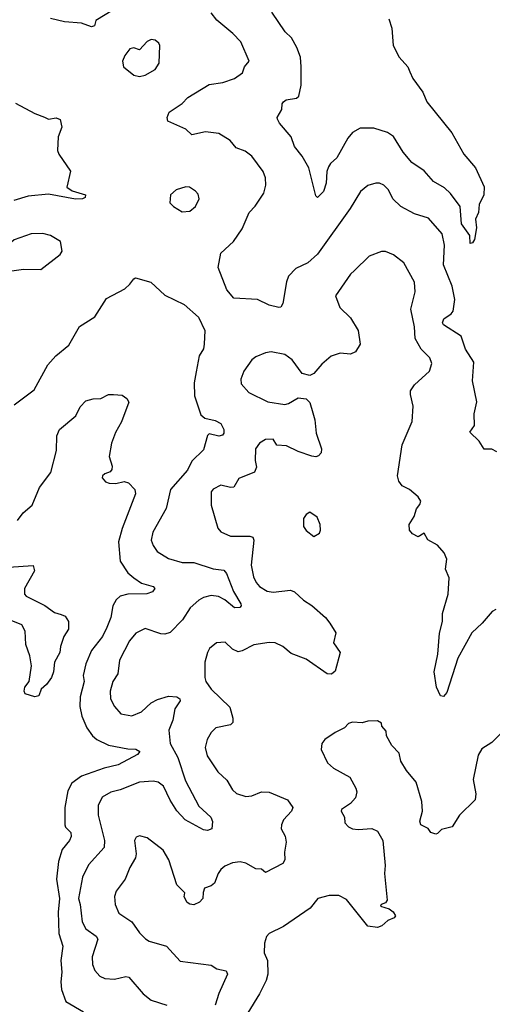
# Model space of a CAD drawing. Extents: x 1771496 to 1971148, y 471553 to 643630.
# Tile 456 of 656: x 1825906 to 1828348, y 606389 to 611469. Entities that reach past the tile are written whole.
import ezdxf

# ---------------------------------------------------------------- set-up
doc = ezdxf.new("R2010")
doc.units = 0

msp = doc.modelspace()

# ---------------------------------------------------------------- linework, layer by layer
at = {"layer": '0CON10XD'}
for points in [[(1826435, 611547.5), (1826300, 611465), (1826293, 611437), (1826277.7, 611432.3), (1826225, 611450.8), (1826137.2, 611457.2), (1826065, 611474.4)], [(1828370.2, 609240.2), (1828345, 609252.5), (1828305, 609253.3), (1828280, 609295), (1828230.7, 609340.7), (1828255.8, 609375), (1828254.3, 609435), (1828267.3, 609497.3), (1828244.4, 609605), (1828252.5, 609702.5), (1828209.7, 609769.7), (1828186.4, 609836.4), (1828095.7, 609895), (1828089.4, 609905), (1828097.1, 609925), (1828135, 609951.1), (1828145.5, 609965), (1828154.5, 610025), (1828140.4, 610095), (1828095.4, 610205), (1828099.7, 610305), (1828088.2, 610365), (1828018, 610445), (1827945, 610468.2), (1827875, 610505.6), (1827834.3, 610545), (1827810.6, 610590.6), (1827787.5, 610615), (1827765, 610626.2), (1827745, 610626.2), (1827705, 610613.8), (1827667.3, 610582.7), (1827613.1, 610495), (1827445, 610258.6), (1827394.3, 610215), (1827332.9, 610185), (1827295, 610146), (1827283.6, 610116.4), (1827265.7, 610004.3), (1827255, 609986.7), (1827245, 609984), (1827195, 609996.9), (1827135, 610025.7), (1827013, 610033), (1826976, 610075), (1826931.2, 610191.2), (1826945.8, 610264.2), (1827010, 610325), (1827055, 610390), (1827091.9, 610475), (1827122.2, 610507.8), (1827166.3, 610573.7), (1827176.9, 610615), (1827175, 610652.5), (1827163.1, 610685), (1827105, 610765.7), (1827070.2, 610790.2), (1827025, 610808.6), (1826993.8, 610845), (1826935, 610882.5), (1826865, 610890), (1826795, 610874.4), (1826763.8, 610903.8), (1826671.2, 610945), (1826667.1, 610965), (1826678.7, 610991.3), (1826745, 611037.1), (1826775, 611067.8), (1826885, 611134.5), (1826955, 611144.4), (1827016.2, 611165), (1827056.7, 611195), (1827066.7, 611225), (1827091.2, 611255), (1827048.1, 611355), (1827007.4, 611397.4), (1826925, 611465.7), (1826894.4, 611505)], [(1827813, 611473), (1827829.2, 611425), (1827835.7, 611335), (1827866.7, 611275), (1827911.5, 611225), (1827920.5, 611200.5), (1827936.9, 611165), (1827987.8, 611095), (1828010, 611045), (1828138.6, 610885), (1828200, 610775), (1828260, 610705), (1828305, 610607.5), (1828304, 610565), (1828278.8, 610515), (1828276.7, 610475), (1828260.7, 610439.3), (1828265.8, 610395), (1828256, 610335), (1828245, 610317.5), (1828233.8, 610315), (1828232, 610355), (1828188.2, 610415), (1828181.9, 610505), (1828131.6, 610571.6), (1828100.8, 610600.8), (1828044.1, 610634.1), (1827995, 610690), (1827932, 610732), (1827887.6, 610785), (1827836.3, 610866.3), (1827806.4, 610886.4), (1827735, 610910), (1827665, 610909.5), (1827625, 610886.5), (1827601.9, 610858.1), (1827545, 610755.8), (1827512.2, 610727.8), (1827500.9, 610709.1), (1827492.9, 610685), (1827489.5, 610625), (1827475, 610582), (1827445, 610552.5), (1827435, 610560), (1827399.2, 610705), (1827365.4, 610765.4), (1827326, 610815), (1827308, 610865), (1827248, 610935), (1827238, 610955), (1827236.7, 610965), (1827260, 611005), (1827261.2, 611035), (1827268.8, 611045), (1827283.3, 611055), (1827335.3, 611064.7), (1827347.1, 611075), (1827359.6, 611130.4), (1827360.3, 611225), (1827356.1, 611275), (1827338.1, 611325), (1827310.9, 611375), (1827277, 611407), (1827207.8, 611507.8)], [(1826525, 611176.7), (1826555, 611182.5), (1826605, 611211.2), (1826626.2, 611245), (1826630, 611335), (1826625, 611347.5), (1826605, 611362.5), (1826585, 611366.2), (1826565, 611355.7), (1826525, 611313.3), (1826495, 611323.8), (1826475, 611318), (1826448.8, 611285), (1826436.7, 611255), (1826442.5, 611225), (1826495, 611183.3), (1826525, 611176.7)], [(1825885, 611037.5), (1825985, 610984.3), (1826035, 610965.6), (1826055.6, 610955.6), (1826095, 610962.5), (1826114.3, 610954.3), (1826122.9, 610915), (1826104.1, 610865), (1826101.4, 610795), (1826108.6, 610775), (1826167.8, 610687.8), (1826150, 610605), (1826176.3, 610586.3), (1826246.2, 610565), (1826245, 610552), (1826230, 610545), (1826195, 610543.5), (1826055, 610569.3), (1825950.6, 610559.4), (1825875, 610535.4)], [(1826745, 610478), (1826785, 610482), (1826814.2, 610505.8), (1826833.3, 610545), (1826828.3, 610568.3), (1826813.9, 610583.9), (1826782.5, 610605), (1826765, 610607.5), (1826715, 610591.2), (1826684.2, 610565.8), (1826681.2, 610525), (1826700, 610505), (1826745, 610478)], [(1825695, 610140), (1825715, 610143.8), (1825755, 610146.2), (1825845, 610164), (1825865, 610173.8), (1825925, 610182), (1826015, 610180), (1826115, 610257.5), (1826126.2, 610275), (1826116, 610325), (1826065, 610355.6), (1826025, 610366), (1825965, 610364), (1825877.3, 610332.7), (1825835, 610296.2), (1825757.5, 610255), (1825737.5, 610225), (1825672.5, 610195), (1825670, 610165), (1825675, 610150), (1825695, 610140)], [(1828365, 608425.5), (1828345.8, 608415), (1828295.6, 608355), (1828241.9, 608305), (1828170, 608175), (1828111.7, 607998.3), (1828095, 607976.7), (1828080.5, 607980.5), (1828059.2, 608025), (1828047.7, 608105), (1828066.7, 608195), (1828074.5, 608304.5), (1828090.9, 608365), (1828090.9, 608405), (1828119.4, 608505), (1828125, 608590), (1828106, 608635), (1828112.5, 608685), (1828099.1, 608719.1), (1828065, 608758.8), (1828015, 608786.2), (1827995, 608820), (1827965, 608801.2), (1827935, 608816.7), (1827920, 608835), (1827917.5, 608865), (1827943.9, 608906.1), (1827956, 608945), (1827973, 608967), (1827978, 608985), (1827965, 609006.7), (1827920, 609045), (1827882.5, 609065), (1827865, 609088.8), (1827858.1, 609115), (1827880.9, 609275), (1827933.9, 609396.1), (1827938, 609475), (1827924.4, 609535), (1827925.5, 609554.5), (1827945, 609585.8), (1828022.9, 609655), (1828035.7, 609695), (1828024, 609725), (1827979.5, 609769.5), (1827948.2, 609825), (1827944.6, 609885), (1827926.2, 609975), (1827948.8, 610065), (1827945.5, 610115), (1827890, 610215), (1827836.6, 610256.6), (1827795, 610272.5), (1827775, 610272.5), (1827711.4, 610248.6), (1827635.4, 610174.6), (1827615, 610155.8), (1827536.7, 610045), (1827560, 609985), (1827615, 609931.2), (1827654.2, 609865), (1827665.6, 609795), (1827640, 609755), (1827615, 609743.5), (1827561.7, 609748.3), (1827515, 609732.5), (1827467.5, 609692.5), (1827425, 609644), (1827405, 609634), (1827365, 609643.8), (1827314.3, 609714.3), (1827275, 609741.4), (1827205, 609755.5), (1827175, 609750), (1827125, 609730), (1827106, 609715), (1827064, 609655), (1827048.8, 609615), (1827050.3, 609590.3), (1827090, 609545), (1827187.4, 609497.4), (1827275.6, 609484.4), (1827295, 609489.2), (1827345, 609518.6), (1827385, 609512.5), (1827404.5, 609494.5), (1827419.5, 609440.5), (1827431.4, 609405), (1827437.5, 609335), (1827464.2, 609255), (1827462.5, 609235), (1827450.3, 609219.7), (1827435.5, 609214.5), (1827415, 609217.5), (1827345, 609240.5), (1827285, 609270.4), (1827235, 609274.4), (1827215, 609305.4), (1827175, 609303.6), (1827144.4, 609285), (1827124.4, 609255), (1827123.1, 609195), (1827129.2, 609160.8), (1827118.8, 609135), (1827037.4, 609102.6), (1827013, 609057), (1826995, 609055.7), (1826945, 609068.1), (1826905, 609047.1), (1826895, 609032.5), (1826894.4, 608965), (1826929.2, 608845), (1826945, 608827.5), (1826994.6, 608804.6), (1827095, 608804.7), (1827109.6, 608799.6), (1827115.3, 608784.7), (1827101.8, 608655), (1827113.8, 608595), (1827127.5, 608565), (1827145, 608545.6), (1827185, 608520), (1827215.5, 608515.5), (1827305, 608525.6), (1827325, 608518.1), (1827372.9, 608475), (1827415, 608447.3), (1827485, 608384.3), (1827508.5, 608355), (1827539.6, 608305), (1827526.4, 608255), (1827561.5, 608205), (1827535, 608107.5), (1827517.3, 608092.7), (1827495, 608094.3), (1827385, 608170), (1827308.5, 608198.5), (1827264.5, 608235), (1827225, 608253.5), (1827194, 608256), (1827115, 608243.3), (1827055, 608212.1), (1827035, 608208.5), (1827005, 608221.9), (1826967, 608257), (1826923.3, 608255), (1826886, 608225), (1826875.8, 608205), (1826862.5, 608155), (1826861.9, 608075), (1826868.1, 608055), (1826894.7, 608014.7), (1826992.1, 607922.1), (1827007.3, 607865), (1827006.9, 607843.1), (1826995, 607830.8), (1826920, 607815), (1826895, 607791.2), (1826874.2, 607755), (1826864, 607715), (1826875, 607671.2), (1826928.7, 607588.7), (1826976.2, 607546.2), (1827005.4, 607495.4), (1827026.1, 607476.1), (1827075, 607461.8), (1827105, 607465.4), (1827155, 607485.5), (1827195, 607483.5), (1827288.8, 607445), (1827316.2, 607405), (1827310, 607385), (1827269.3, 607340.7), (1827258.6, 607315), (1827257.5, 607295), (1827277.4, 607257.4), (1827281.7, 607225), (1827273.5, 607175), (1827274.8, 607135.2), (1827265, 607116.5), (1827175, 607070), (1827155, 607086), (1827125, 607088.1), (1827075, 607118.1), (1827044.4, 607124.4), (1827005, 607120), (1826965, 607101.4), (1826945.4, 607084.6), (1826931.4, 607065), (1826912.9, 607015), (1826895, 607001.1), (1826861.3, 606988.7), (1826853.6, 606966.4), (1826852.7, 606935), (1826835, 606915.6), (1826805, 606903.3), (1826785, 606905.6), (1826771.4, 606915), (1826755.9, 606944.1), (1826759.4, 606965), (1826718.1, 607005), (1826676, 607135), (1826646.7, 607185), (1826565, 607248), (1826525, 607258.8), (1826508.3, 607251.7), (1826498.8, 607235), (1826508, 607165), (1826504, 607145), (1826474.4, 607095), (1826451.1, 607035), (1826405, 606973.3), (1826395.8, 606945), (1826399.2, 606905), (1826418.9, 606858.9), (1826485.6, 606815), (1826525, 606758), (1826556.3, 606726.3), (1826575, 606714.4), (1826665, 606689.5), (1826735, 606611.2), (1826895, 606590.8), (1826925, 606572.5), (1826972.7, 606562.7), (1826980, 606545), (1826934.5, 606445), (1826915.3, 606384.7)], [(1825877.2, 609482.8), (1825980.2, 609559.8), (1826051.7, 609688.3), (1826092, 609735), (1826160.2, 609789.8), (1826215, 609885.8), (1826295, 609936.2), (1826355, 610030), (1826449.1, 610080.9), (1826475, 610103.8), (1826495, 610132.5), (1826505, 610136.7), (1826584.1, 610114.1), (1826655, 610048), (1826755, 610000), (1826830, 609935), (1826862, 609865), (1826859.2, 609795), (1826855, 609770.8), (1826833.5, 609735), (1826818.3, 609651.7), (1826806.5, 609595), (1826809.1, 609529.1), (1826841.1, 609431.1), (1826863.1, 609413.1), (1826915, 609401.4), (1826945, 609386), (1826961.2, 609355), (1826961.2, 609335), (1826954.1, 609325.9), (1826935, 609320), (1826885, 609332), (1826875.7, 609324.3), (1826855, 609250.6), (1826795, 609191.4), (1826773.5, 609145), (1826685.5, 609045), (1826663, 608947), (1826593.5, 608825), (1826584.7, 608784.7), (1826595, 608756), (1826615.5, 608725.5), (1826675, 608688.5), (1826745, 608669.3), (1826805, 608668.7), (1826905, 608636.2), (1826959.7, 608629.7), (1826975, 608612.5), (1827009.7, 608519.7), (1827047.8, 608455), (1827050, 608445), (1827042.9, 608437.1), (1827015, 608434.4), (1826965.8, 608475.8), (1826932.6, 608492.6), (1826895, 608498.6), (1826855, 608488), (1826831.1, 608475), (1826786.5, 608435), (1826746.4, 608373.6), (1826683.1, 608306.9), (1826655, 608298.5), (1826635, 608300), (1826555, 608328.1), (1826505.4, 608304.6), (1826472.7, 608265), (1826421.5, 608165), (1826412.9, 608095), (1826386.4, 608055), (1826373.6, 608005), (1826375.6, 607965), (1826395, 607926), (1826428, 607888), (1826485, 607877.8), (1826535, 607898.5), (1826585, 607944.5), (1826617.4, 607962.6), (1826675, 607979.7), (1826718, 607975), (1826732.9, 607965), (1826735.7, 607955), (1826707.1, 607912.9), (1826697.7, 607855), (1826676.5, 607803.5), (1826682.9, 607735), (1826722.3, 607662.3), (1826761.7, 607541.7), (1826832.1, 607412.1), (1826892.9, 607355), (1826901.7, 607331.7), (1826898.8, 607295), (1826876.4, 607286.4), (1826855, 607288.8), (1826761.4, 607341.4), (1826717.7, 607387.7), (1826682.9, 607442.9), (1826648.9, 607515), (1826622, 607535), (1826595, 607540), (1826524.7, 607535.3), (1826425, 607495.5), (1826376.3, 607483.7), (1826332.4, 607457.6), (1826311.9, 607415), (1826310.9, 607365), (1826344.6, 607235), (1826342.3, 607197.7), (1826260.9, 607109.1), (1826229.6, 607045), (1826210.3, 606935), (1826219.1, 606905), (1826228.7, 606815), (1826248.5, 606778.5), (1826301.3, 606741.3), (1826310.5, 606725), (1826280, 606635), (1826281.4, 606595), (1826293.7, 606563.7), (1826320, 606535), (1826345, 606522.7), (1826395, 606518.5), (1826455, 606533.1), (1826469.8, 606529.8), (1826543.8, 606443.8), (1826585, 606410.9), (1826665.6, 606384.4)], [(1825894.2, 608885), (1825924.2, 608925), (1825970, 608965), (1826008.9, 609055), (1826066.7, 609133.3), (1826095.6, 609245.6), (1826097.3, 609322.7), (1826111.2, 609355), (1826195.4, 609424.6), (1826218.3, 609471.7), (1826247.7, 609502.3), (1826285, 609512.5), (1826325, 609514), (1826365.5, 609534.5), (1826390, 609535), (1826435, 609531.2), (1826460, 609515), (1826470, 609495), (1826432.5, 609395), (1826400.9, 609339.1), (1826379.4, 609285), (1826367.5, 609215), (1826383.8, 609165), (1826381.7, 609148.3), (1826373.6, 609136.4), (1826345, 609126.7), (1826333.3, 609115), (1826332.5, 609105), (1826350, 609085), (1826368.3, 609078.3), (1826403, 609077), (1826445, 609086.7), (1826468.8, 609078.8), (1826500, 609045), (1826503.6, 609023.6), (1826435, 608843.8), (1826416.5, 608775), (1826425.5, 608675), (1826464.5, 608615), (1826495, 608588.7), (1826535, 608561.2), (1826595.5, 608545.5), (1826603.8, 608535), (1826592.1, 608517.9), (1826562.2, 608507.8), (1826465, 608505.3), (1826424.4, 608495), (1826405, 608476.7), (1826387.2, 608445), (1826377.6, 608385), (1826356.1, 608333.9), (1826333, 608287), (1826276.1, 608215), (1826248.2, 608145), (1826233.8, 608085), (1826238.2, 608055), (1826218.2, 607975), (1826217.1, 607925), (1826226.2, 607875), (1826252.1, 607815), (1826282.1, 607775), (1826305, 607756), (1826365, 607727.1), (1826465, 607707.5), (1826506.4, 607706.4), (1826526.1, 607693.9), (1826515, 607678), (1826415.5, 607624.5), (1826341.7, 607608.3), (1826225, 607566.9), (1826175, 607530), (1826155, 607491.2), (1826138.9, 607405), (1826138.8, 607315), (1826143.1, 607303.1), (1826170.5, 607275), (1826171.5, 607255), (1826162.9, 607235), (1826125, 607188.6), (1826106, 607126), (1826095.7, 607035), (1826111.9, 606935), (1826105.2, 606865), (1826108.7, 606755), (1826128.5, 606688.5), (1826118.1, 606615), (1826124.4, 606555), (1826118.9, 606505), (1826122.8, 606465), (1826145, 606404.3), (1826235, 606350)], [(1827425, 608802.5), (1827455, 608820), (1827460, 608835), (1827457.5, 608865), (1827443, 608903), (1827405, 608927.5), (1827385, 608916.7), (1827371.2, 608895), (1827372.5, 608855), (1827385, 608833.3), (1827425, 608802.5)], [(1825745, 608638.1), (1825975, 608652.5), (1825982.9, 608625), (1825930.5, 608535), (1825930, 608505), (1825939.4, 608495), (1826036.3, 608446.3), (1826085, 608411.5), (1826120.4, 608400.4), (1826141.4, 608391.4), (1826158, 608365), (1826158.8, 608325), (1826133.8, 608286.2), (1826116.7, 608235), (1826114.2, 608205), (1826085.6, 608155), (1826080, 608105), (1826070, 608075), (1826045, 608040), (1826016.7, 608015), (1826005, 607980), (1825985, 607976), (1825935, 607991.9), (1825928.8, 608005), (1825932.3, 608025), (1825955.4, 608054.6), (1825966.4, 608135), (1825957.9, 608187.9), (1825938.2, 608245), (1825934.1, 608315), (1825917.9, 608347.9), (1825715, 608427.7)], [(1828389.2, 607785), (1828345, 607740.8), (1828293, 607707), (1828274, 607675), (1828249.1, 607549.1), (1828262.5, 607475), (1828259.2, 607445), (1828177.8, 607365), (1828140, 607305), (1828085, 607291.2), (1828065, 607270), (1828055, 607267.5), (1828030, 607275), (1828016.4, 607296.4), (1827977.5, 607315), (1827972.5, 607335), (1827986.7, 607385), (1827984, 607435), (1827954, 607535), (1827903.8, 607595), (1827875, 607643.3), (1827865.6, 607685.6), (1827828.8, 607725), (1827801.2, 607775), (1827798.3, 607798.3), (1827777.5, 607825), (1827775, 607840), (1827755, 607852.5), (1827705, 607850), (1827675, 607841.2), (1827625.9, 607844.1), (1827605, 607838), (1827584.1, 607815.9), (1827535, 607791.2), (1827482.5, 607755), (1827467.5, 607735), (1827463.6, 607703.6), (1827496.7, 607635), (1827526.8, 607606.8), (1827610.9, 607560.9), (1827642.9, 607505), (1827647.1, 607485), (1827640, 607455), (1827614, 607425), (1827568.8, 607395), (1827566.7, 607385), (1827583.3, 607355), (1827586, 607325), (1827604.2, 607305), (1827625, 607294.5), (1827655, 607290.6), (1827725, 607296.9), (1827755, 607282.5), (1827781.2, 607235), (1827793.3, 607105), (1827790, 607065), (1827803.6, 606926.4), (1827795, 606912.5), (1827772.5, 606905), (1827770, 606895), (1827815, 606882.5), (1827835, 606865.6), (1827846.6, 606845), (1827840.8, 606835), (1827808.5, 606821.5), (1827776.6, 606793.4), (1827754.3, 606785.7), (1827705, 606792.2), (1827595, 606930.8), (1827555, 606951.4), (1827505, 606951.4), (1827446.7, 606935), (1827406.2, 606885), (1827268.8, 606791.2), (1827194.6, 606755.4), (1827180.3, 606739.7), (1827170.8, 606705), (1827169.2, 606655), (1827185.5, 606615), (1827188.2, 606545), (1827178.4, 606511.6), (1827145, 606444), (1827085, 606346.2)]]:
    msp.add_lwpolyline(points, dxfattribs=at)

doc.saveas('drawing.dxf')
